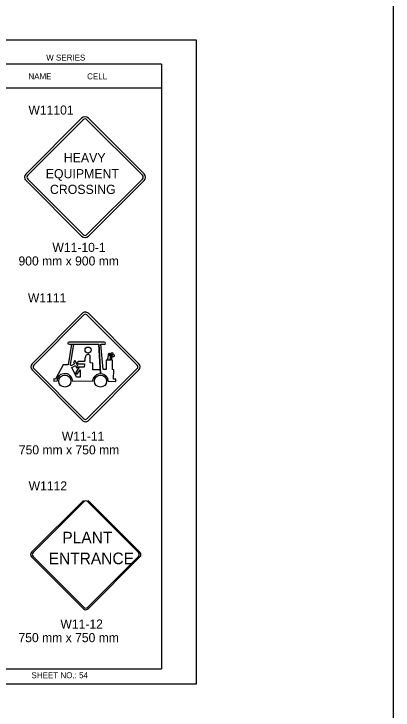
# Model space of a CAD drawing. Extents: x -12 to 6962, y -3756 to 679.
# Drawn here: x 2488 to 2613.4, y -244 to -13.7 of the extents above; entities that cross this region are included whole.
import ezdxf

# ---------------------------------------------------------------- set-up
doc = ezdxf.new("R2010")
doc.units = 0
for name, color, linetype in [('Level 1', 7, 'Continuous'), ('Level 2', 7, 'Continuous'), ('Level 3', 7, 'Continuous'), ('Level 62', 7, 'Continuous')]:
    doc.layers.add(name, color=color, linetype=linetype)

msp = doc.modelspace()

# ---------------------------------------------------------------- linework, layer by layer
at = {"layer": 'Level 1'}
for p, q in [((2536.79, -30.35), (2385.04, -30.35)), ((2536.79, -30.35), (2536.79, -230.35)), ((2536.79, -38.27), (2385.04, -38.27)), ((2510.38, -48.17), (2492, -66.55)), ((2531.06, -66.55), (2512.68, -48.17)), ((2510.92, -48.7), (2492.53, -67.08)), ((2510.91, -48.7), (2510.92, -48.7)), ((2530.53, -67.08), (2512.14, -48.7)), ((2492, -68.84), (2510.38, -87.23)), ((2492.53, -68.31), (2510.91, -86.7)), ((2511.5, -67.7), (2511.5, -67.7)), ((2512.14, -86.7), (2530.53, -68.31)), ((2512.68, -87.23), (2531.06, -68.84)), ((2494.02, -129.43), (2510.52, -112.77)), ((2512.61, -112.71), (2529.33, -129.43)), ((2494.52, -129.93), (2511.07, -113.26)), ((2512.12, -113.26), (2528.78, -129.93)), ((2507.04, -122.96), (2516.02, -122.96)), ((2516.61, -132.67), (2516.02, -122.96)), ((2516.02, -122.96), (2516.02, -122.96)), ((2516.02, -122.96), (2516.61, -132.67)), ((2519.12, -126.69), (2519.04, -127.2)), ((2519.19, -126.29), (2519.12, -126.69)), ((2519.19, -126.3), (2519.12, -126.69)), ((2519.64, -126.06), (2519.52, -126.04)), ((2519.52, -126.04), (2519.8, -126.72)), ((2519.8, -126.72), (2519.52, -126.04)), ((2519.64, -126.06), (2519.61, -126.06)), ((2519.93, -126.69), (2520.02, -126.22)), ((2520.02, -126.22), (2519.95, -126.18)), ((2520.02, -126.22), (2519.95, -126.18)), ((2520.06, -126.25), (2519.98, -126.68)), ((2518.91, -127.99), (2518.91, -128.21)), ((2518.91, -127.99), (2518.91, -128.21)), ((2519.04, -127.2), (2518.93, -127.82)), ((2519.04, -127.23), (2518.93, -127.82)), ((2519.11, -126.72), (2519.04, -127.2)), ((2519.8, -126.72), (2519.68, -126.73)), ((2511.07, -147.64), (2494.52, -130.97)), ((2511.59, -130.48), (2511.59, -130.48)), ((2528.78, -130.97), (2512.12, -147.64)), ((2510.52, -148.08), (2494.02, -131.47)), ((2529.33, -131.47), (2512.61, -148.19)), ((2493.81, -191.82), (2511, -174.63)), ((2512.49, -174.63), (2529.68, -191.82)), ((2494.31, -191.88), (2511.06, -175.13)), ((2512.43, -175.13), (2529.18, -191.88)), ((2511, -210.5), (2493.81, -193.31)), ((2511.06, -210), (2494.31, -193.25)), ((2511.71, -192.64), (2511.71, -192.64)), ((2529.18, -193.25), (2512.43, -210)), ((2529.68, -193.31), (2512.49, -210.5)), ((2385.04, -230.35), (2536.79, -230.35))]:
    msp.add_line(p, q, dxfattribs=at)
for points in [[(2507.04, -122.96), (2505.89, -129.84), (2504.23, -129.84), (2501.73, -134.48), (2501.17, -134.43), (2501.17, -135.17), (2502.42, -135.06), (2502.42, -134.48), (2502.6, -133.92), (2503.09, -133.31), (2503.54, -132.9), (2503.98, -132.77), (2504.54, -132.64), (2505.12, -132.62), (2505.56, -132.69), (2506.02, -132.92), (2506.37, -133.18), (2506.73, -133.48), (2507.04, -134.04), (2507.16, -134.45), (2507.24, -134.81), (2507.32, -135.14), (2507.29, -135.14), (2514.12, -135.22), (2514.33, -134.22), (2514.86, -133.51), (2515.45, -133), (2515.96, -132.77), (2516.61, -132.67)], [(2518.91, -128.21), (2518.56, -128.21), (2518.5, -128.21), (2518.5, -131.39), (2517.46, -131.39), (2516.72, -122.96), (2517.41, -122.96), (2517.65, -122.97), (2517.93, -122.97), (2518.15, -122.91), (2518.25, -122.64), (2518.13, -122.37), (2517.88, -122.32), (2517.58, -122.32), (2506.17, -122.32), (2505.89, -122.4), (2505.79, -122.58), (2505.86, -122.86), (2506.34, -122.98), (2507.04, -122.96)], [(2516.02, -122.96), (2516.54, -131.5), (2514.1, -131.42), (2514.1, -129.2), (2513.23, -129.18), (2513.25, -127.14), (2513.15, -126.81), (2513.03, -126.58), (2512.87, -126.45), (2512.72, -126.42), (2512.54, -126.42), (2512.34, -126.42), (2512.18, -126.45), (2512.08, -126.45), (2511.85, -126.63), (2511.78, -126.78), (2511.7, -126.96), (2511.67, -127.09), (2511.47, -127.67), (2511.39, -128.31), (2511.24, -128.69), (2511.24, -128.74), (2509.3, -128.67), (2509.07, -128.84), (2509.05, -129.1), (2509.05, -129.23), (2509.2, -129.43), (2511.29, -129.46), (2511.22, -130.55), (2509.58, -130.53), (2508.34, -132.41), (2508.87, -132.9), (2509.92, -131.5), (2509.86, -133.92), (2508.69, -133.92), (2507.11, -130.71), (2508.36, -130.04), (2508.72, -130.73), (2508.97, -130.71), (2509.23, -130.48), (2509.13, -130.14), (2508.28, -128.51), (2508.08, -128.49), (2507.88, -128.56), (2507.77, -128.79), (2507.77, -128.97), (2507.9, -129.2), (2508.03, -129.46), (2506.81, -130.12), (2506.7, -129.76), (2507.75, -122.96)], [(2507.75, -122.96), (2516.02, -122.96)], [(2519.07, -128.21), (2519.27, -126.53), (2519.39, -126.6)], [(2519.07, -128.21), (2519.27, -126.53), (2519.39, -126.6)], [(2519.98, -126.68), (2519.73, -128.16), (2519.73, -128.21), (2519.07, -128.21)], [(2519.44, -126.04), (2519.35, -126.04), (2519.22, -126.17), (2519.19, -126.29)], [(2519.52, -126.04), (2519.35, -126.04), (2519.22, -126.17), (2519.19, -126.29)], [(2519.56, -126.69), (2519.68, -126.73), (2519.68, -126.73)], [(2519.56, -126.69), (2519.68, -126.73), (2519.8, -126.72)], [(2520.31, -126.8), (2520.16, -128.21), (2519.89, -128.21), (2520.19, -126.22), (2520.75, -126.35), (2520.8, -125.91), (2520.11, -125.91), (2520.06, -126.25)], [(2520.31, -126.8), (2520.16, -128.21), (2519.89, -128.21), (2520.19, -126.22), (2520.75, -126.35), (2520.8, -125.91), (2520.11, -125.91), (2520.06, -126.25)], [(2520.87, -126.46), (2520.85, -126.45), (2520.72, -126.45), (2520.54, -126.45), (2520.52, -126.45), (2520.42, -126.55), (2520.34, -126.63), (2520.33, -126.67)], [(2520.94, -126.49), (2520.85, -126.45), (2520.72, -126.45), (2520.54, -126.45), (2520.52, -126.45), (2520.42, -126.55), (2520.34, -126.63), (2520.33, -126.67)], [(2520.83, -126.99), (2521.05, -127.01), (2521.26, -126.88), (2521.28, -126.66), (2521.16, -126.58)], [(2521.09, -126.55), (2521.03, -126.53), (2520.94, -126.49)], [(2521.16, -126.58), (2521.03, -126.53), (2520.94, -126.49)], [(2521.28, -126.66), (2521.28, -126.65), (2521.22, -126.62)], [(2521.67, -135.27), (2521.64, -134.58), (2520.95, -134.58), (2520.98, -131.42), (2520.62, -131.39), (2520.62, -128.21), (2520.34, -128.21), (2520.44, -126.93), (2520.81, -126.98)], [(2521.67, -135.27), (2521.64, -134.58), (2520.95, -134.58), (2520.98, -131.42), (2520.62, -131.39), (2520.62, -128.21), (2520.34, -128.21), (2520.44, -126.93), (2520.81, -126.98)], [(2520.83, -126.99), (2521.05, -127.01), (2521.26, -126.88), (2521.26, -126.85)], [(2516.61, -132.67), (2516.64, -132.67), (2517.28, -132.74), (2517.87, -133.02), (2518.38, -133.41), (2518.71, -133.81), (2518.94, -134.25), (2518.99, -134.55), (2519.07, -134.83), (2519.12, -135.24), (2521.67, -135.27)]]:
    msp.add_lwpolyline(points, dxfattribs=at)
for centre, radius in [((2512.52, -124.92), 1.02), ((2504.82, -135.17), 2), ((2516.62, -135.17), 2)]:
    msp.add_circle(centre, radius, dxfattribs=at)
for centre, radius, start, end in [((2511.53, -49.31), 1.62, 45, 135), ((2511.53, -49.31), 0.869, 45, 135), ((2493.14, -67.7), 1.62, 135, 225), ((2529.92, -67.7), 1.62, 315, 45), ((2493.14, -67.7), 0.869, 135, 225), ((2529.92, -67.7), 0.869, 315, 45), ((2511.53, -86.09), 1.62, 225, 315), ((2511.53, -86.09), 0.869, 225, 315), ((2511.59, -113.8), 1.47, 46.2557, 136.7592), ((2511.59, -113.8), 0.736, 44.7483, 135.2517), ((2520.04, -126.86), 0.941, 169.3803, 171.4692), ((2520.12, -126.48), 0.941, 168.6901, 169.3803), ((2519.89, -125.81), 0.941, 237.9946, 249.444), ((2519.89, -125.81), 0.941, 237.9946, 249.444), ((2519.44, -126.98), 0.941, 79.6952, 90), ((2519.47, -126.99), 0.941, 59.0362, 79.6952), ((2519.47, -126.99), 0.941, 59.0362, 79.6952), ((2521.24, -126.89), 0.941, 165.9638, 173.99), ((2521.24, -126.89), 0.941, 165.9638, 173.99), ((2521.29, -125.62), 0.941, 243.435, 248.1986), ((2520.74, -127.42), 0.941, 59.0362, 68.1986), ((2520.34, -126.66), 0.941, 348.6901, 360), ((2519.85, -127.99), 0.941, 169.5085, 179.996), ((2519.85, -127.99), 0.941, 169.5526, 179.996), ((2518.11, -127.06), 0.941, 349.5085, 351.4692), ((2519.68, -125.79), 0.941, 270, 285.7057), ((2519.68, -125.79), 0.941, 270, 285.7057), ((2520.94, -126.05), 0.941, 262.4054, 263.6598), ((2520.94, -126.05), 0.941, 262.4054, 263.6598), ((2495.04, -130.47), 1.44, 135.0381, 224.9619), ((2495.04, -130.47), 0.739, 135.0381, 224.9619), ((2528.25, -130.47), 0.745, 315.4939, 44.5061), ((2528.29, -130.47), 1.45, 315.4939, 44.5061), ((2511.62, -147.14), 1.46, 221.1902, 312.7842), ((2511.59, -147.15), 0.729, 224.203, 315.797), ((2511.74, -175.81), 0.969, 45, 135), ((2494.56, -192.56), 1.06, 135, 225), ((2494.99, -192.56), 0.969, 135, 225), ((2528.49, -192.57), 0.969, 315, 45), ((2528.93, -192.57), 1.06, 315, 45), ((2511.74, -209.75), 1.06, 225, 315), ((2511.74, -209.32), 0.969, 225, 315)]:
    msp.add_arc(centre, radius, start, end, dxfattribs=at)
at = {"layer": 'Level 3'}
msp.add_line((2613.41, 661.66), (2613.41, -1225.34), dxfattribs=at)
at = {"layer": 'Level 62'}
msp.add_lwpolyline([(2373.16, -235.4), (2548.42, -235.4), (2548.42, -22.31), (2373.16, -22.31)], close=True, dxfattribs=at)

# ---------------------------------------------------------------- texts
at = {"layer": 'Level 1'}
for s, height, p in [('HEAVY', 3.047, (2504.48, -62.78)), ('EQUIPMENT', 3.047, (2498.51, -68.07)), ('CROSSING', 3.047, (2499.9, -73.25)), ('PLANT', 3.841, (2504, -188.86)), ('ENTRANCE', 3.841, (2499.45, -195.76))]:
    msp.add_text(s, height=height, dxfattribs=at).set_placement(p)
at = {"layer": 'Level 2'}
for s, p in [('W11101', (2492.78, -46.98)), ('W1111', (2492.6, -109.13)), ('W1112', (2492.85, -171.35))]:
    msp.add_text(s, height=3, dxfattribs=at).set_placement(p)
at = {"layer": 'Level 3'}
for s, height, p in [('W SERIES', 1.979, (2498.66, -29.12)), ('NAME', 1.98, (2492.76, -35.31)), ('CELL', 1.98, (2512.19, -35.31)), ('W11-10-1', 3, (2500.71, -92.42)), ('900 mm x 900 mm', 3, (2489.49, -96.92)), ('W11-11', 3, (2503.83, -154.92)), ('750 mm x 750 mm', 3, (2489.61, -159.42)), ('W11-12', 3, (2503.36, -217.06)), ('750 mm x 750 mm', 3, (2489.49, -221.56)), ('SHEET NO.: 54', 1.9795, (2493.8, -233.48))]:
    msp.add_text(s, height=height, dxfattribs=at).set_placement(p)

doc.saveas('drawing.dxf')
